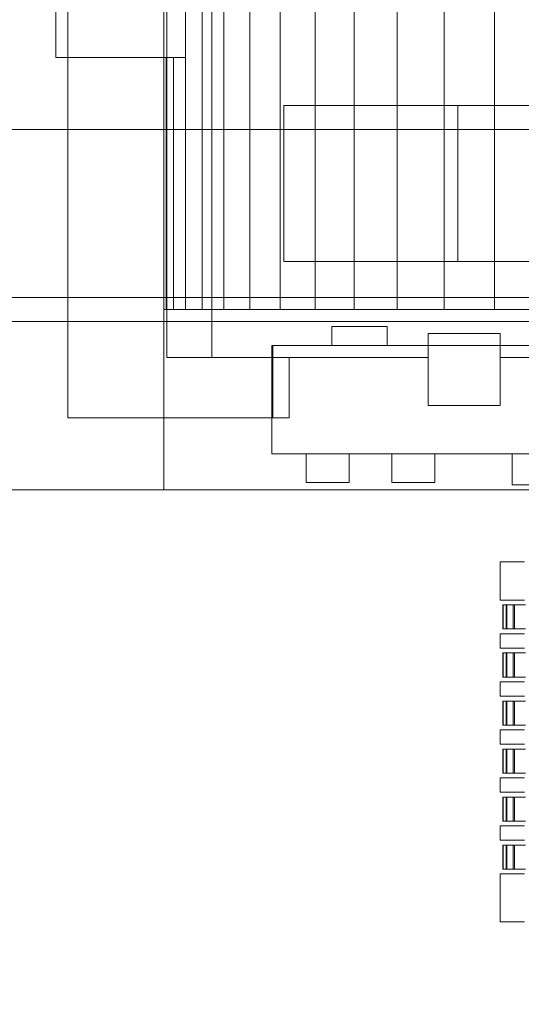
# Model space of a CAD drawing. Header units: millimetres. Extents: x -2233 to 65662, y -50530 to 6847.
# Tile 431 of 656: x 23940 to 24149, y -19694 to -19284. Entities that reach past the tile are written whole.
import ezdxf

# ---------------------------------------------------------------- set-up
doc = ezdxf.new("R2010")
doc.units = ezdxf.units.MM
doc.layers.add('COTAS_O', color=1, linetype='Continuous', lineweight=0)
doc.layers.add('superior_briquetadora', color=7, linetype='Continuous', lineweight=0)
doc.dimstyles.new('R19_100', dxfattribs={"dimtxt": 250, "dimasz": 150, "dimexe": 150, "dimexo": 80, "dimgap": 100, "dimtad": 1, "dimtih": 1, "dimtoh": 1, "dimdsep": 46, "dimcen": 0.09, "dimadec": 0, "dimazin": 0, "dimtfac": 1, "dimtdec": 4, "dimtofl": 0, "dimtmove": 0, "dimatfit": 3, "dimfxl": 1, "dimtolj": 1, "dimtzin": 0, "dimarcsym": 0})

# ---------------------------------------------------------------- blocks, each defined once
blk = doc.blocks.new('DIM_R32_34')
at = {"layer": 'COTAS_O'}
for p, q in [((23750.07, -19480), (23750.07, -20380)), ((25950.07, -19480), (25950.07, -20380)), ((23750.07, -20380), (23900.07, -20335)), ((25950.07, -20380), (25800.07, -20335)), ((23750.07, -20380), (25950.07, -20380)), ((23750.07, -20380), (23900.07, -20425)), ((25950.07, -20380), (25800.07, -20425))]:
    blk.add_line(p, q, dxfattribs=at)
blk.add_text('2200 O', height=250, dxfattribs=at).set_placement((24850.07, -20280))

msp = doc.modelspace()

# ---------------------------------------------------------------- linework, layer by layer
at = {"layer": 'superior_briquetadora'}
for p, q in [((24000.067, -18570), (24000.067, -19480)), ((23960.067, -19450), (23960.067, -18590)), ((24001.28, -18620), (24001.28, -19425)), ((24020.067, -18620), (24020.067, -19425)), ((24016.082, -18630), (24016.082, -19405)), ((24025.01, -18630), (24025.01, -19405)), ((24035.844, -18630), (24035.844, -19405)), ((24048.537, -18630), (24048.537, -19405)), ((24063.036, -18630), (24063.036, -19405)), ((24079.277, -18630), (24079.277, -19405)), ((24097.191, -18630), (24097.191, -19405)), ((24116.703, -18630), (24116.703, -19405)), ((24137.727, -18630), (24137.727, -19405)), ((23955.067, -19274), (23955.067, -19300)), ((23960.067, -19300), (23960.067, -19274)), ((24009.102, -19300), (24009.102, -19274)), ((24009.102, -19300), (23955.067, -19300)), ((23960.067, -19300), (23955.067, -19300)), ((23960.067, -19300), (24000.067, -19300)), ((23960.067, -19300), (23960.067, -19450)), ((24000.067, -19300), (24000.067, -19405)), ((24000.067, -19300), (24001.074, -19300)), ((24001.074, -19300), (24001.074, -19405)), ((24001.074, -19300), (24004.088, -19300)), ((24004.088, -19300), (24004.088, -19405)), ((24004.088, -19300), (24009.098, -19300)), ((24009.098, -19300), (24009.098, -19405)), ((24050.067, -19385), (24050.067, -19320)), ((24160.067, -19320), (24050.067, -19320)), ((24122.489, -19320), (24050.067, -19320)), ((24122.489, -19320), (24160.067, -19320)), ((24122.489, -19385), (24122.489, -19320)), ((23900.067, -19330), (25800.067, -19330)), ((24160.067, -19385), (24050.067, -19385)), ((24122.489, -19385), (24050.067, -19385)), ((24160.067, -19385), (24122.489, -19385)), ((23900.067, -19400), (25800.067, -19400)), ((24940.067, -19405), (24000.067, -19405)), ((24000.067, -19405), (24001.074, -19405)), ((24001.074, -19405), (24004.088, -19405)), ((24004.088, -19405), (24009.098, -19405)), ((24009.098, -19405), (24016.082, -19405)), ((24016.082, -19405), (24025.01, -19405)), ((24025.01, -19405), (24035.844, -19405)), ((24035.844, -19405), (24048.537, -19405)), ((24048.537, -19405), (24063.036, -19405)), ((24063.036, -19405), (24079.277, -19405)), ((24079.277, -19405), (24097.191, -19405)), ((24097.191, -19405), (24116.703, -19405)), ((24116.703, -19405), (24137.727, -19405)), ((24137.727, -19405), (24160.175, -19405)), ((23900.067, -19410), (25800.067, -19410)), ((24070.067, -19420), (24070.067, -19412)), ((24093.067, -19412), (24070.067, -19412)), ((24093.067, -19420), (24093.067, -19412)), ((24110.067, -19425), (24110.067, -19415)), ((24110.067, -19415), (24110.067, -19445)), ((24140.067, -19415), (24110.067, -19415)), ((24140.067, -19415), (24140.067, -19445)), ((24140.067, -19415), (24140.067, -19425)), ((24045.067, -19420), (24046.418, -19420)), ((24045.067, -19420), (24045.067, -19465)), ((24045.096, -19420), (24045.075, -19420)), ((24045.131, -19420), (24045.096, -19420)), ((24045.18, -19420), (24045.131, -19420)), ((24045.244, -19420), (24045.18, -19420)), ((24045.321, -19420), (24045.244, -19420)), ((24045.413, -19420), (24045.321, -19420)), ((24045.413, -19420), (24045.413, -19450)), ((24045.413, -19420), (24070.067, -19420)), ((24046.418, -19420), (24050.444, -19420)), ((24050.444, -19420), (24057.072, -19420)), ((24057.072, -19420), (24066.177, -19420)), ((24066.177, -19420), (24077.589, -19420)), ((24093.067, -19420), (24070.067, -19420)), ((24077.589, -19420), (24091.097, -19420)), ((24091.097, -19420), (24106.449, -19420)), ((24093.067, -19420), (24280.067, -19420)), ((24106.449, -19420), (24123.358, -19420)), ((24123.358, -19420), (24141.51, -19420)), ((24141.51, -19420), (24160.566, -19420)), ((24052.227, -19425), (24001.28, -19425)), ((24020.067, -19425), (24001.28, -19425)), ((24110.067, -19425), (24020.067, -19425)), ((24052.227, -19450), (24052.227, -19425)), ((24057.165, -19425), (24052.227, -19425)), ((24063.323, -19425), (24057.165, -19425)), ((24070.644, -19425), (24063.323, -19425)), ((24079.06, -19425), (24070.644, -19425)), ((24088.496, -19425), (24079.06, -19425)), ((24098.863, -19425), (24088.496, -19425)), ((24110.067, -19425), (24098.863, -19425)), ((24110.067, -19425), (24110.067, -19445)), ((24158.691, -19425), (24140.067, -19425)), ((24160.067, -19425), (24140.067, -19425)), ((24140.067, -19445), (24140.067, -19425)), ((24140.067, -19445), (24110.067, -19445)), ((24110.067, -19445), (24114.125, -19445)), ((24114.125, -19445), (24118.267, -19445)), ((24118.267, -19445), (24122.488, -19445)), ((24122.488, -19445), (24126.783, -19445)), ((24126.783, -19445), (24131.148, -19445)), ((24131.148, -19445), (24135.578, -19445)), ((24135.578, -19445), (24140.067, -19445)), ((24045.413, -19450), (23960.067, -19450)), ((24052.227, -19450), (23960.067, -19450)), ((24045.413, -19450), (24045.855, -19450)), ((24045.855, -19450), (24046.475, -19450)), ((24046.475, -19450), (24047.274, -19450)), ((24047.274, -19450), (24048.25, -19450)), ((24048.25, -19450), (24049.402, -19450)), ((24049.402, -19450), (24050.728, -19450)), ((24050.728, -19450), (24052.227, -19450)), ((24045.067, -19465), (24046.418, -19465)), ((24046.418, -19465), (24050.444, -19465)), ((24050.444, -19465), (24057.072, -19465)), ((24057.072, -19465), (24066.177, -19465)), ((24060.159, -19465), (24059.267, -19465)), ((24059.267, -19465), (24059.267, -19477)), ((24062.656, -19465), (24060.159, -19465)), ((24066.265, -19465), (24062.656, -19465)), ((24066.177, -19465), (24077.589, -19465)), ((24070.27, -19465), (24066.265, -19465)), ((24073.879, -19465), (24070.27, -19465)), ((24076.376, -19465), (24073.879, -19465)), ((24077.267, -19465), (24076.376, -19465)), ((24077.267, -19465), (24077.267, -19477)), ((24077.589, -19465), (24091.097, -19465)), ((24091.097, -19465), (24106.449, -19465)), ((24095.833, -19465), (24094.942, -19465)), ((24094.942, -19465), (24094.942, -19477)), ((24098.33, -19465), (24095.833, -19465)), ((24101.939, -19465), (24098.33, -19465)), ((24105.945, -19465), (24101.939, -19465)), ((24109.553, -19465), (24105.945, -19465)), ((24106.449, -19465), (24123.358, -19465)), ((24112.051, -19465), (24109.553, -19465)), ((24112.942, -19465), (24112.051, -19465)), ((24112.942, -19465), (24112.942, -19477)), ((24123.358, -19465), (24141.51, -19465)), ((24141.51, -19465), (24160.566, -19465)), ((24148.539, -19465), (24145.117, -19465)), ((24145.117, -19465), (24145.117, -19478)), ((24158.283, -19465), (24148.539, -19465)), ((23750.067, -19480), (25950.067, -19480)), ((23900.067, -19480), (25800.067, -19480)), ((24980.067, -19480), (24000.067, -19480)), ((24059.267, -19477), (24060.159, -19477)), ((24060.159, -19477), (24062.656, -19477)), ((24062.656, -19477), (24066.265, -19477)), ((24066.265, -19477), (24070.27, -19477)), ((24070.27, -19477), (24073.879, -19477)), ((24073.879, -19477), (24076.376, -19477)), ((24076.376, -19477), (24077.267, -19477)), ((24094.942, -19477), (24095.833, -19477)), ((24095.833, -19477), (24098.33, -19477)), ((24098.33, -19477), (24101.939, -19477)), ((24101.939, -19477), (24105.945, -19477)), ((24105.945, -19477), (24109.553, -19477)), ((24109.553, -19477), (24112.051, -19477)), ((24112.051, -19477), (24112.942, -19477)), ((24145.117, -19478), (24148.539, -19478)), ((24148.539, -19478), (24158.283, -19478)), ((24140.067, -19510), (24140.704, -19510)), ((24140.067, -19510), (24140.067, -19526)), ((24140.704, -19510), (24142.613, -19510)), ((24142.613, -19510), (24145.784, -19510)), ((24145.784, -19510), (24150.206, -19510)), ((24140.067, -19526), (24140.704, -19526)), ((24140.704, -19526), (24142.613, -19526)), ((24141.208, -19528), (24141.309, -19528)), ((24142.607, -19528), (24141.208, -19528)), ((24141.208, -19538), (24141.208, -19528)), ((24141.309, -19528), (24142.909, -19528)), ((24141.309, -19538), (24141.309, -19528)), ((24145.498, -19528), (24142.607, -19528)), ((24142.607, -19538), (24142.607, -19528)), ((24142.613, -19526), (24145.784, -19526)), ((24142.909, -19528), (24146, -19528)), ((24142.909, -19538), (24142.909, -19528)), ((24149.868, -19528), (24145.498, -19528)), ((24145.498, -19538), (24145.498, -19528)), ((24145.784, -19526), (24150.206, -19526)), ((24146, -19528), (24150.568, -19528)), ((24146, -19538), (24146, -19528)), ((24142.607, -19538), (24141.208, -19538)), ((24141.208, -19538), (24141.309, -19538)), ((24141.309, -19538), (24142.909, -19538)), ((24145.498, -19538), (24142.607, -19538)), ((24142.909, -19538), (24146, -19538)), ((24149.868, -19538), (24145.498, -19538)), ((24146, -19538), (24150.568, -19538)), ((24140.067, -19540), (24140.704, -19540)), ((24140.067, -19540), (24140.067, -19546)), ((24140.704, -19540), (24142.613, -19540)), ((24142.613, -19540), (24145.784, -19540)), ((24145.784, -19540), (24150.206, -19540)), ((24140.067, -19546), (24140.704, -19546)), ((24140.704, -19546), (24142.613, -19546)), ((24142.613, -19546), (24145.784, -19546)), ((24145.784, -19546), (24150.206, -19546)), ((24141.208, -19548), (24141.309, -19548)), ((24142.607, -19548), (24141.208, -19548)), ((24141.208, -19558), (24141.208, -19548)), ((24141.309, -19548), (24142.909, -19548)), ((24141.309, -19558), (24141.309, -19548)), ((24145.498, -19548), (24142.607, -19548)), ((24142.607, -19558), (24142.607, -19548)), ((24142.909, -19548), (24146, -19548)), ((24142.909, -19558), (24142.909, -19548)), ((24149.868, -19548), (24145.498, -19548)), ((24145.498, -19558), (24145.498, -19548)), ((24146, -19548), (24150.568, -19548)), ((24146, -19558), (24146, -19548)), ((24142.607, -19558), (24141.208, -19558)), ((24141.208, -19558), (24141.309, -19558)), ((24141.309, -19558), (24142.909, -19558)), ((24145.498, -19558), (24142.607, -19558)), ((24142.909, -19558), (24146, -19558)), ((24149.868, -19558), (24145.498, -19558)), ((24146, -19558), (24150.568, -19558)), ((24140.067, -19560), (24140.704, -19560)), ((24140.067, -19560), (24140.067, -19566)), ((24140.704, -19560), (24142.613, -19560)), ((24142.613, -19560), (24145.784, -19560)), ((24145.784, -19560), (24150.206, -19560)), ((24140.067, -19566), (24140.704, -19566)), ((24140.704, -19566), (24142.613, -19566)), ((24142.613, -19566), (24145.784, -19566)), ((24145.784, -19566), (24150.206, -19566)), ((24141.208, -19568), (24141.309, -19568)), ((24142.607, -19568), (24141.208, -19568)), ((24141.208, -19578), (24141.208, -19568)), ((24141.309, -19568), (24142.909, -19568)), ((24141.309, -19578), (24141.309, -19568)), ((24145.498, -19568), (24142.607, -19568)), ((24142.607, -19578), (24142.607, -19568)), ((24142.909, -19568), (24146, -19568)), ((24142.909, -19578), (24142.909, -19568)), ((24149.868, -19568), (24145.498, -19568)), ((24145.498, -19578), (24145.498, -19568)), ((24146, -19568), (24150.568, -19568)), ((24146, -19578), (24146, -19568)), ((24142.607, -19578), (24141.208, -19578)), ((24141.208, -19578), (24141.309, -19578)), ((24141.309, -19578), (24142.909, -19578)), ((24145.498, -19578), (24142.607, -19578)), ((24142.909, -19578), (24146, -19578)), ((24149.868, -19578), (24145.498, -19578)), ((24146, -19578), (24150.568, -19578)), ((24140.067, -19580), (24140.704, -19580)), ((24140.067, -19580), (24140.067, -19586)), ((24140.704, -19580), (24142.613, -19580)), ((24142.613, -19580), (24145.784, -19580)), ((24145.784, -19580), (24150.206, -19580)), ((24140.067, -19586), (24140.704, -19586)), ((24140.704, -19586), (24142.613, -19586)), ((24142.613, -19586), (24145.784, -19586)), ((24145.784, -19586), (24150.206, -19586)), ((24141.208, -19588), (24141.309, -19588)), ((24142.607, -19588), (24141.208, -19588)), ((24141.208, -19598), (24141.208, -19588)), ((24141.309, -19588), (24142.909, -19588)), ((24141.309, -19598), (24141.309, -19588)), ((24145.498, -19588), (24142.607, -19588)), ((24142.607, -19598), (24142.607, -19588)), ((24142.909, -19588), (24146, -19588)), ((24142.909, -19598), (24142.909, -19588)), ((24149.868, -19588), (24145.498, -19588)), ((24145.498, -19598), (24145.498, -19588)), ((24146, -19588), (24150.568, -19588)), ((24146, -19598), (24146, -19588)), ((24142.607, -19598), (24141.208, -19598)), ((24141.208, -19598), (24141.309, -19598)), ((24141.309, -19598), (24142.909, -19598)), ((24145.498, -19598), (24142.607, -19598)), ((24142.909, -19598), (24146, -19598)), ((24149.868, -19598), (24145.498, -19598)), ((24146, -19598), (24150.568, -19598)), ((24140.067, -19600), (24140.704, -19600)), ((24140.067, -19600), (24140.067, -19606)), ((24140.704, -19600), (24142.613, -19600)), ((24142.613, -19600), (24145.784, -19600)), ((24145.784, -19600), (24150.206, -19600)), ((24140.067, -19606), (24140.704, -19606)), ((24140.704, -19606), (24142.613, -19606)), ((24142.613, -19606), (24145.784, -19606)), ((24145.784, -19606), (24150.206, -19606)), ((24141.208, -19608), (24141.309, -19608)), ((24142.607, -19608), (24141.208, -19608)), ((24141.208, -19618), (24141.208, -19608)), ((24141.309, -19608), (24142.909, -19608)), ((24141.309, -19618), (24141.309, -19608)), ((24145.498, -19608), (24142.607, -19608)), ((24142.607, -19618), (24142.607, -19608)), ((24142.909, -19608), (24146, -19608)), ((24142.909, -19618), (24142.909, -19608)), ((24149.868, -19608), (24145.498, -19608)), ((24145.498, -19618), (24145.498, -19608)), ((24146, -19608), (24150.568, -19608)), ((24146, -19618), (24146, -19608)), ((24140.067, -19620), (24140.704, -19620)), ((24140.067, -19620), (24140.067, -19626)), ((24140.704, -19620), (24142.613, -19620)), ((24142.607, -19618), (24141.208, -19618)), ((24141.208, -19618), (24141.309, -19618)), ((24141.309, -19618), (24142.909, -19618)), ((24145.498, -19618), (24142.607, -19618)), ((24142.613, -19620), (24145.784, -19620)), ((24142.909, -19618), (24146, -19618)), ((24149.868, -19618), (24145.498, -19618)), ((24145.784, -19620), (24150.206, -19620)), ((24146, -19618), (24150.568, -19618)), ((24140.067, -19626), (24140.704, -19626)), ((24140.704, -19626), (24142.613, -19626)), ((24141.208, -19628), (24141.309, -19628)), ((24142.607, -19628), (24141.208, -19628)), ((24141.208, -19638), (24141.208, -19628)), ((24141.309, -19628), (24142.909, -19628)), ((24141.309, -19638), (24141.309, -19628)), ((24145.498, -19628), (24142.607, -19628)), ((24142.607, -19638), (24142.607, -19628)), ((24142.613, -19626), (24145.784, -19626)), ((24142.909, -19628), (24146, -19628)), ((24142.909, -19638), (24142.909, -19628)), ((24149.868, -19628), (24145.498, -19628)), ((24145.498, -19638), (24145.498, -19628)), ((24145.784, -19626), (24150.206, -19626)), ((24146, -19628), (24150.568, -19628)), ((24146, -19638), (24146, -19628)), ((24140.067, -19640), (24140.704, -19640)), ((24140.067, -19640), (24140.067, -19660)), ((24140.704, -19640), (24142.613, -19640)), ((24142.607, -19638), (24141.208, -19638)), ((24141.208, -19638), (24141.309, -19638)), ((24141.309, -19638), (24142.909, -19638)), ((24145.498, -19638), (24142.607, -19638)), ((24142.613, -19640), (24145.784, -19640)), ((24142.909, -19638), (24146, -19638)), ((24149.868, -19638), (24145.498, -19638)), ((24145.784, -19640), (24150.206, -19640)), ((24146, -19638), (24150.568, -19638)), ((24140.067, -19660), (24140.704, -19660)), ((24140.704, -19660), (24142.613, -19660)), ((24142.613, -19660), (24145.784, -19660)), ((24145.784, -19660), (24150.206, -19660))]:
    msp.add_line(p, q, dxfattribs=at)

# ---------------------------------------------------------------- dimensions: what is measured, and where the dimension line sits
at = {"layer": 'COTAS_O'}
dim = msp.add_aligned_dim(p1=(23750.067, -19480), p2=(25950.067, -19480), distance=-900, text='<> O', dimstyle='R19_100', dxfattribs=at)
dim.commit()
dim.dimension.update_dxf_attribs({"geometry": 'DIM_R32_34', "text_midpoint": (24850.067, -20380)})

doc.saveas('drawing.dxf')
